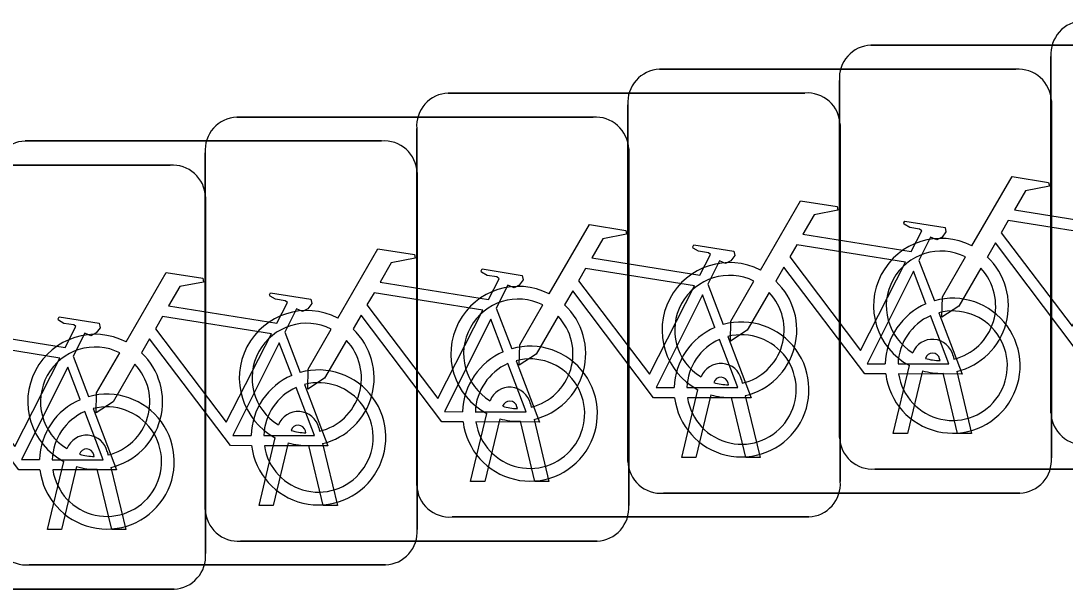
# Model space of a CAD drawing. Extents: x 162186 to 163152, y 385513 to 386513.
# Drawn here: x 162772.331 to 162774.794, y 386426.909 to 386428.249 of the extents above; entities that cross this region are included whole.
import ezdxf

# ---------------------------------------------------------------- set-up
doc = ezdxf.new("R2010")
doc.units = 0
doc.layers.add('IMGEO_Fietsenrek', color=7, linetype='Continuous')

msp = doc.modelspace()

# ---------------------------------------------------------------- linework, layer by layer
at = {"layer": 'IMGEO_Fietsenrek'}
for p, q in [((162774.3359, 386428.1915), (162775.1768, 386428.1915)), ((162775.1768, 386428.1915), (162774.3359, 386428.1915)), ((162774.7605, 386427.3239), (162774.7605, 386428.1648)), ((162774.7605, 386428.1648), (162774.7605, 386427.3239)), ((162773.8369, 386428.1345), (162774.6778, 386428.1345)), ((162774.6778, 386428.1345), (162773.8369, 386428.1345)), ((162774.2615, 386427.2669), (162774.2615, 386428.1078)), ((162774.2615, 386428.1078), (162774.2615, 386427.2669)), ((162773.3389, 386428.0785), (162774.1798, 386428.0785)), ((162774.1798, 386428.0785), (162773.3389, 386428.0785)), ((162774.7615, 386428.0601), (162774.7615, 386427.2192)), ((162774.7615, 386427.2192), (162774.7615, 386428.0601)), ((162773.7625, 386427.2099), (162773.7625, 386428.0508)), ((162773.7625, 386428.0508), (162773.7625, 386427.2099)), ((162772.8399, 386428.0215), (162773.6808, 386428.0215)), ((162773.6808, 386428.0215), (162772.8399, 386428.0215)), ((162774.2635, 386428.0041), (162774.2635, 386427.1632)), ((162774.2635, 386427.1632), (162774.2635, 386428.0041)), ((162773.2645, 386427.1539), (162773.2645, 386427.9948)), ((162773.2645, 386427.9948), (162773.2645, 386427.1539)), ((162772.3409, 386427.9655), (162773.1818, 386427.9655)), ((162773.1818, 386427.9655), (162772.3409, 386427.9655)), ((162772.7655, 386427.0969), (162772.7655, 386427.9378)), ((162772.7655, 386427.9378), (162772.7655, 386427.0969)), ((162773.7645, 386427.9471), (162773.7645, 386427.1062)), ((162773.7645, 386427.1062), (162773.7645, 386427.9471)), ((162771.8419, 386427.9085), (162772.6828, 386427.9085)), ((162772.6828, 386427.9085), (162771.8419, 386427.9085)), ((162773.2655, 386427.8911), (162773.2655, 386427.0502)), ((162773.2655, 386427.0502), (162773.2655, 386427.8911)), ((162772.7665, 386427.8341), (162772.7665, 386426.9932)), ((162772.7665, 386426.9932), (162772.7665, 386427.8341)), ((162774.4492, 386427.6842), (162774.4855, 386427.589)), ((162773.9512, 386427.6282), (162773.9875, 386427.533)), ((162773.4522, 386427.5712), (162773.4885, 386427.476)), ((162772.9532, 386427.5152), (162772.9895, 386427.42)), ((162772.4542, 386427.4582), (162772.4905, 386427.363)), ((162774.3885, 386427.2763), (162774.4268, 386427.4363)), ((162774.4989, 386427.4479), (162774.4979, 386427.4522)), ((162774.5296, 386427.4594), (162774.5314, 386427.4515)), ((162774.4572, 386427.4241), (162774.4219, 386427.2763)), ((162774.54, 386427.2763), (162774.5061, 386427.418)), ((162774.5384, 386427.4223), (162774.5734, 386427.2763)), ((162773.9999, 386427.3909), (162773.9989, 386427.3952)), ((162774.0306, 386427.4024), (162774.0324, 386427.3945)), ((162773.8895, 386427.2193), (162773.9278, 386427.3793)), ((162773.9582, 386427.3671), (162773.9229, 386427.2193)), ((162774.0394, 386427.3653), (162774.0744, 386427.2193)), ((162773.5019, 386427.3349), (162773.5009, 386427.3392)), ((162773.5326, 386427.3464), (162773.5344, 386427.3385)), ((162774.041, 386427.2193), (162774.0071, 386427.361)), ((162773.3915, 386427.1633), (162773.4298, 386427.3233)), ((162773.0336, 386427.2894), (162773.0354, 386427.2815)), ((162773.4602, 386427.3111), (162773.4249, 386427.1633)), ((162773.543, 386427.1633), (162773.5091, 386427.305)), ((162773.5414, 386427.3093), (162773.5764, 386427.1633)), ((162772.8925, 386427.1063), (162772.9308, 386427.2663)), ((162773.0029, 386427.2779), (162773.0019, 386427.2822)), ((162774.4219, 386427.2763), (162774.3885, 386427.2763)), ((162774.5734, 386427.2763), (162774.54, 386427.2763)), ((162772.9612, 386427.2541), (162772.9259, 386427.1063)), ((162773.044, 386427.1063), (162773.0101, 386427.248)), ((162773.0424, 386427.2523), (162773.0774, 386427.1063)), ((162772.5039, 386427.2219), (162772.5029, 386427.2262)), ((162772.5346, 386427.2334), (162772.5364, 386427.2255)), ((162773.9229, 386427.2193), (162773.8895, 386427.2193)), ((162774.0744, 386427.2193), (162774.041, 386427.2193)), ((162772.3935, 386427.0503), (162772.4318, 386427.2103)), ((162772.4622, 386427.1981), (162772.4269, 386427.0503)), ((162772.545, 386427.0503), (162772.5111, 386427.192)), ((162772.5434, 386427.1963), (162772.5784, 386427.0503)), ((162775.1861, 386427.1925), (162774.3452, 386427.1925)), ((162774.3452, 386427.1925), (162775.1861, 386427.1925)), ((162773.4249, 386427.1633), (162773.3915, 386427.1633)), ((162773.5764, 386427.1633), (162773.543, 386427.1633)), ((162774.6871, 386427.1355), (162773.8462, 386427.1355)), ((162773.8462, 386427.1355), (162774.6871, 386427.1355)), ((162772.9259, 386427.1063), (162772.8925, 386427.1063)), ((162773.0774, 386427.1063), (162773.044, 386427.1063)), ((162774.1891, 386427.0795), (162773.3482, 386427.0795)), ((162773.3482, 386427.0795), (162774.1891, 386427.0795)), ((162772.4269, 386427.0503), (162772.3935, 386427.0503)), ((162772.5784, 386427.0503), (162772.545, 386427.0503)), ((162773.6901, 386427.0225), (162772.8492, 386427.0225)), ((162772.8492, 386427.0225), (162773.6901, 386427.0225)), ((162773.1911, 386426.9665), (162772.3502, 386426.9665)), ((162772.3502, 386426.9665), (162773.1911, 386426.9665)), ((162772.6921, 386426.9095), (162771.8512, 386426.9095)), ((162771.8512, 386426.9095), (162772.6921, 386426.9095))]:
    msp.add_line(p, q, dxfattribs=at)
for points in [[(162774.5741, 386427.7182), (162774.6688, 386427.8817), (162774.755, 386427.8679), (162774.7567, 386427.8592), (162774.7006, 386427.8483), (162774.6744, 386427.803), (162774.9296, 386427.7622)], [(162774.0751, 386427.6612), (162774.1698, 386427.8247), (162774.256, 386427.8109), (162774.2577, 386427.8022), (162774.2016, 386427.7913), (162774.1754, 386427.746), (162774.4306, 386427.7052)], [(162773.5771, 386427.6052), (162773.6718, 386427.7687), (162773.758, 386427.7549), (162773.7597, 386427.7462), (162773.7036, 386427.7353), (162773.6774, 386427.69), (162773.9326, 386427.6492)], [(162774.4306, 386427.7052), (162774.4556, 386427.754), (162774.4505, 386427.758), (162774.4273, 386427.7617), (162774.4146, 386427.7692), (162774.4136, 386427.7723), (162774.4158, 386427.7769), (162774.5106, 386427.7618), (162774.5129, 386427.7515), (162774.5035, 386427.7391), (162774.4911, 386427.7327), (162774.4766, 386427.7389), (162774.4492, 386427.6842)], [(162774.9167, 386427.737), (162774.6599, 386427.778), (162774.6432, 386427.7492), (162774.8102, 386427.5289), (162774.9167, 386427.737)], [(162773.0781, 386427.5482), (162773.1728, 386427.7117), (162773.259, 386427.6979), (162773.2607, 386427.6892), (162773.2046, 386427.6783), (162773.1784, 386427.633), (162773.4336, 386427.5922)], [(162773.9326, 386427.6492), (162773.9576, 386427.698), (162773.9525, 386427.702), (162773.9293, 386427.7057), (162773.9166, 386427.7132), (162773.9156, 386427.7163), (162773.9178, 386427.7209), (162774.0126, 386427.7058), (162774.0149, 386427.6955), (162774.0055, 386427.6831), (162773.9931, 386427.6767), (162773.9786, 386427.6829), (162773.9512, 386427.6282)], [(162774.4177, 386427.68), (162774.1609, 386427.721), (162774.1442, 386427.6922), (162774.3112, 386427.4719), (162774.4177, 386427.68)], [(162774.8698, 386427.4735), (162774.8201, 386427.4736), (162774.6294, 386427.7253), (162774.6104, 386427.6925)], [(162774.5948, 386427.6657), (162774.5432, 386427.5765), (162774.5033, 386427.5505), (162774.5045, 386427.598), (162774.559, 386427.6922)], [(162773.4336, 386427.5922), (162773.4586, 386427.641), (162773.4535, 386427.645), (162773.4303, 386427.6487), (162773.4176, 386427.6562), (162773.4166, 386427.6593), (162773.4188, 386427.6639), (162773.5136, 386427.6488), (162773.5159, 386427.6385), (162773.5065, 386427.6261), (162773.4941, 386427.6197), (162773.4796, 386427.6259), (162773.4522, 386427.5712)], [(162773.9197, 386427.624), (162773.6629, 386427.665), (162773.6462, 386427.6362), (162773.8132, 386427.4159), (162773.9197, 386427.624)], [(162774.3708, 386427.4165), (162774.3211, 386427.4166), (162774.1304, 386427.6683), (162774.1114, 386427.6355)], [(162774.4657, 386427.582), (162774.4364, 386427.6588), (162774.327, 386427.4407), (162774.3697, 386427.4406)], [(162772.5791, 386427.4922), (162772.6738, 386427.6557), (162772.76, 386427.6419), (162772.7617, 386427.6332), (162772.7056, 386427.6223), (162772.6794, 386427.577), (162772.9346, 386427.5362)], [(162774.0958, 386427.6087), (162774.0442, 386427.5195), (162774.0043, 386427.4935), (162774.0055, 386427.541), (162774.06, 386427.6352)], [(162772.9346, 386427.5362), (162772.9596, 386427.585), (162772.9545, 386427.589), (162772.9313, 386427.5927), (162772.9186, 386427.6002), (162772.9176, 386427.6033), (162772.9198, 386427.6079), (162773.0146, 386427.5928), (162773.0169, 386427.5825), (162773.0075, 386427.5701), (162772.9951, 386427.5637), (162772.9806, 386427.5699), (162772.9532, 386427.5152)], [(162773.4207, 386427.567), (162773.1639, 386427.608), (162773.1472, 386427.5792), (162773.3142, 386427.3589), (162773.4207, 386427.567)], [(162773.8728, 386427.3605), (162773.8231, 386427.3606), (162773.6324, 386427.6123), (162773.6134, 386427.5795)], [(162772.0801, 386427.4352), (162772.1748, 386427.5987), (162772.261, 386427.5849), (162772.2627, 386427.5762), (162772.2066, 386427.5653), (162772.1804, 386427.52), (162772.4356, 386427.4792)], [(162773.9677, 386427.526), (162773.9384, 386427.6028), (162773.829, 386427.3847), (162773.8717, 386427.3846)], [(162773.5978, 386427.5527), (162773.5462, 386427.4635), (162773.5063, 386427.4375), (162773.5075, 386427.485), (162773.562, 386427.5792)], [(162774.4962, 386427.5608), (162774.5512, 386427.4162), (162774.4011, 386427.4165)], [(162772.4356, 386427.4792), (162772.4606, 386427.528), (162772.4555, 386427.532), (162772.4323, 386427.5357), (162772.4196, 386427.5432), (162772.4186, 386427.5463), (162772.4208, 386427.5509), (162772.5156, 386427.5358), (162772.5179, 386427.5255), (162772.5085, 386427.5131), (162772.4961, 386427.5067), (162772.4816, 386427.5129), (162772.4542, 386427.4582)], [(162772.9217, 386427.511), (162772.6649, 386427.552), (162772.6482, 386427.5232), (162772.8152, 386427.3029), (162772.9217, 386427.511)], [(162773.3738, 386427.3035), (162773.3241, 386427.3036), (162773.1334, 386427.5553), (162773.1144, 386427.5225)], [(162773.4687, 386427.469), (162773.4394, 386427.5458), (162773.33, 386427.3277), (162773.3727, 386427.3276)], [(162774.3997, 386427.4405), (162774.5196, 386427.4403), (162774.4764, 386427.5539)], [(162773.0988, 386427.4957), (162773.0472, 386427.4065), (162773.0073, 386427.3805), (162773.0085, 386427.428), (162773.063, 386427.5222)], [(162772.4227, 386427.454), (162772.1659, 386427.495), (162772.1492, 386427.4662), (162772.3162, 386427.2459), (162772.4227, 386427.454)], [(162772.8748, 386427.2475), (162772.8251, 386427.2476), (162772.6344, 386427.4993), (162772.6154, 386427.4665)], [(162772.9697, 386427.413), (162772.9404, 386427.4898), (162772.831, 386427.2717), (162772.8737, 386427.2716)], [(162773.9017, 386427.3845), (162774.0216, 386427.3843), (162773.9784, 386427.4979)], [(162773.9982, 386427.5048), (162774.0532, 386427.3602), (162773.9031, 386427.3605)], [(162772.5998, 386427.4397), (162772.5482, 386427.3505), (162772.5083, 386427.3245), (162772.5095, 386427.372), (162772.564, 386427.4662)], [(162772.3758, 386427.1905), (162772.3261, 386427.1906), (162772.1354, 386427.4423), (162772.1164, 386427.4095)], [(162773.4027, 386427.3275), (162773.5226, 386427.3273), (162773.4794, 386427.4409)], [(162773.4992, 386427.4478), (162773.5542, 386427.3032), (162773.4041, 386427.3035)], [(162772.4707, 386427.356), (162772.4414, 386427.4328), (162772.332, 386427.2147), (162772.3747, 386427.2146)], [(162773.0002, 386427.3918), (162773.0552, 386427.2472), (162772.9051, 386427.2475)], [(162772.9037, 386427.2715), (162773.0236, 386427.2713), (162772.9804, 386427.3849)], [(162772.4047, 386427.2145), (162772.5246, 386427.2143), (162772.4814, 386427.3279)], [(162772.5012, 386427.3348), (162772.5562, 386427.1902), (162772.4061, 386427.1905)]]:
    msp.add_lwpolyline(points, dxfattribs=at)
for centre, radius, start, end in [((162774.8382, 386428.1706), 0.0779, 92.4484, 184.2845), ((162774.8382, 386428.1706), 0.0779, 92.4484, 184.2845), ((162774.3392, 386428.1136), 0.0779, 92.4484, 184.2845), ((162774.3392, 386428.1136), 0.0779, 92.4484, 184.2845), ((162773.8402, 386428.0566), 0.0779, 92.4484, 184.2845), ((162773.8402, 386428.0566), 0.0779, 92.4484, 184.2845), ((162774.6836, 386428.0568), 0.0779, 2.4484, 94.2845), ((162774.6836, 386428.0568), 0.0779, 2.4484, 94.2845), ((162773.3422, 386428.0006), 0.0779, 92.4484, 184.2845), ((162773.3422, 386428.0006), 0.0779, 92.4484, 184.2845), ((162774.1856, 386428.0008), 0.0779, 2.4484, 94.2845), ((162774.1856, 386428.0008), 0.0779, 2.4484, 94.2845), ((162772.8432, 386427.9436), 0.0779, 92.4484, 184.2845), ((162772.8432, 386427.9436), 0.0779, 92.4484, 184.2845), ((162773.6866, 386427.9438), 0.0779, 2.4484, 94.2845), ((162773.6866, 386427.9438), 0.0779, 2.4484, 94.2845), ((162772.3442, 386427.8876), 0.0779, 92.4484, 184.2845), ((162772.3442, 386427.8876), 0.0779, 92.4484, 184.2845), ((162773.1876, 386427.8878), 0.0779, 2.4484, 94.2845), ((162773.1876, 386427.8878), 0.0779, 2.4484, 94.2845), ((162772.6886, 386427.8308), 0.0779, 2.4484, 94.2845), ((162772.6886, 386427.8308), 0.0779, 2.4484, 94.2845), ((162774.5011, 386427.5769), 0.159, 62.6766, 242.1369), ((162774.5011, 386427.5769), 0.129, 63.3192, 238.903), ((162774.5011, 386427.5769), 0.159, 283.5766, 46.6042), ((162774.0021, 386427.5199), 0.159, 62.6766, 242.1369), ((162774.5011, 386427.5769), 0.129, 283.6043, 43.4302), ((162774.0021, 386427.5199), 0.129, 63.3192, 238.903), ((162774.0021, 386427.5199), 0.159, 283.5766, 46.6042), ((162773.5041, 386427.4639), 0.159, 62.6766, 242.1369), ((162774.0021, 386427.5199), 0.129, 283.6043, 43.4302), ((162773.5041, 386427.4639), 0.129, 63.3192, 238.903), ((162774.5287, 386427.4359), 0.159, 187.0065, 105.7708), ((162773.0051, 386427.4069), 0.159, 62.6766, 242.1369), ((162773.5041, 386427.4639), 0.159, 283.5766, 46.6042), ((162774.5287, 386427.4359), 0.159, 113.3408, 178.3217), ((162774.5287, 386427.4359), 0.129, 188.6715, 104.5883), ((162773.0051, 386427.4069), 0.129, 63.3192, 238.903), ((162773.5041, 386427.4639), 0.129, 283.6043, 43.4302), ((162774.0307, 386427.3799), 0.159, 187.0065, 105.7708), ((162774.5287, 386427.4359), 0.129, 113.923, 177.9556), ((162772.5061, 386427.3509), 0.159, 62.6766, 242.1369), ((162773.0051, 386427.4069), 0.159, 283.5766, 46.6042), ((162774.0307, 386427.3799), 0.159, 113.3408, 178.3217), ((162773.0051, 386427.4069), 0.129, 283.6043, 43.4302), ((162774.0307, 386427.3799), 0.129, 113.923, 177.9556), ((162774.0307, 386427.3799), 0.129, 188.6715, 104.5883), ((162774.4809, 386427.4483), 0.0499, 12.8025, 158.6934), ((162772.5061, 386427.3509), 0.129, 63.3192, 238.903), ((162772.5061, 386427.3509), 0.159, 283.5766, 46.6042), ((162773.5317, 386427.3229), 0.159, 113.3408, 178.3217), ((162773.5317, 386427.3229), 0.159, 187.0065, 105.7708), ((162774.4809, 386427.4483), 0.0174, 12.8025, 163.4502), ((162772.5061, 386427.3509), 0.129, 283.6043, 43.4302), ((162773.5317, 386427.3229), 0.129, 113.923, 177.9556), ((162773.5317, 386427.3229), 0.129, 188.6715, 104.5883), ((162773.9819, 386427.3913), 0.0499, 12.8025, 158.6934), ((162774.5011, 386427.5769), 0.129, 253.415, 269.0204), ((162773.0327, 386427.2669), 0.159, 113.3408, 178.3217), ((162773.0327, 386427.2669), 0.159, 187.0065, 105.7708), ((162774.5011, 386427.5769), 0.159, 253.9967, 271.7867), ((162773.0327, 386427.2669), 0.129, 188.6715, 104.5883), ((162773.9819, 386427.3913), 0.0174, 12.8025, 163.4502), ((162774.0021, 386427.5199), 0.129, 253.415, 269.0204), ((162772.5337, 386427.2099), 0.159, 187.0065, 105.7708), ((162773.0327, 386427.2669), 0.129, 113.923, 177.9556), ((162773.4839, 386427.3353), 0.0499, 12.8025, 158.6934), ((162774.0021, 386427.5199), 0.159, 253.9967, 271.7867), ((162772.5337, 386427.2099), 0.159, 113.3408, 178.3217), ((162772.5337, 386427.2099), 0.129, 188.6715, 104.5883), ((162773.4839, 386427.3353), 0.0174, 12.8025, 163.4502), ((162773.5041, 386427.4639), 0.129, 253.415, 269.0204), ((162772.5337, 386427.2099), 0.129, 113.923, 177.9556), ((162772.9849, 386427.2783), 0.0499, 12.8025, 158.6934), ((162774.8384, 386427.3272), 0.0779, 182.4484, 274.2845), ((162774.8384, 386427.3272), 0.0779, 182.4484, 274.2845), ((162772.9849, 386427.2783), 0.0174, 12.8025, 163.4502), ((162773.5041, 386427.4639), 0.159, 253.9967, 271.7867), ((162772.4859, 386427.2223), 0.0499, 12.8025, 158.6934), ((162773.0051, 386427.4069), 0.129, 253.415, 269.0204), ((162774.3394, 386427.2702), 0.0779, 182.4484, 274.2845), ((162774.3394, 386427.2702), 0.0779, 182.4484, 274.2845), ((162772.4859, 386427.2223), 0.0174, 12.8025, 163.4502), ((162773.0051, 386427.4069), 0.159, 253.9967, 271.7867), ((162772.5061, 386427.3509), 0.129, 253.415, 269.0204), ((162774.6838, 386427.2134), 0.0779, 272.4484, 4.2845), ((162774.6838, 386427.2134), 0.0779, 272.4484, 4.2845), ((162772.5061, 386427.3509), 0.159, 253.9967, 271.7867), ((162773.8404, 386427.2132), 0.0779, 182.4484, 274.2845), ((162773.8404, 386427.2132), 0.0779, 182.4484, 274.2845), ((162773.3424, 386427.1572), 0.0779, 182.4484, 274.2845), ((162773.3424, 386427.1572), 0.0779, 182.4484, 274.2845), ((162774.1858, 386427.1574), 0.0779, 272.4484, 4.2845), ((162774.1858, 386427.1574), 0.0779, 272.4484, 4.2845), ((162772.8434, 386427.1002), 0.0779, 182.4484, 274.2845), ((162772.8434, 386427.1002), 0.0779, 182.4484, 274.2845), ((162773.6868, 386427.1004), 0.0779, 272.4484, 4.2845), ((162773.6868, 386427.1004), 0.0779, 272.4484, 4.2845), ((162773.1878, 386427.0444), 0.0779, 272.4484, 4.2845), ((162773.1878, 386427.0444), 0.0779, 272.4484, 4.2845), ((162772.3444, 386427.0442), 0.0779, 182.4484, 274.2845), ((162772.3444, 386427.0442), 0.0779, 182.4484, 274.2845), ((162772.6888, 386426.9874), 0.0779, 272.4484, 4.2845), ((162772.6888, 386426.9874), 0.0779, 272.4484, 4.2845)]:
    msp.add_arc(centre, radius, start, end, dxfattribs=at)

doc.saveas('drawing.dxf')
